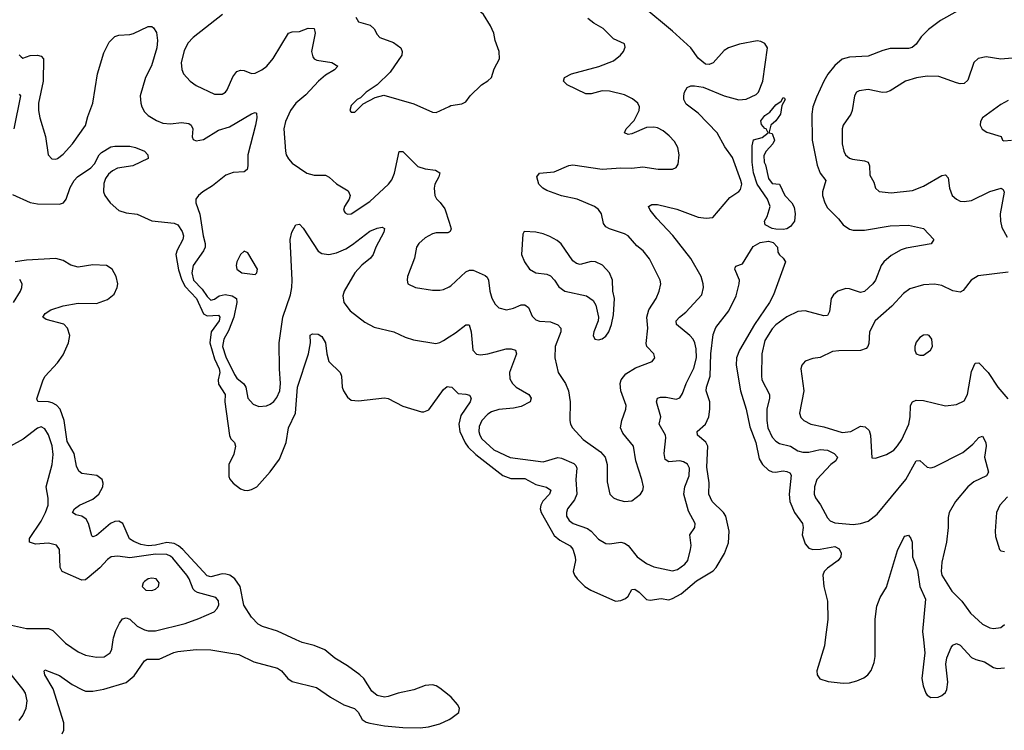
# Model space of a CAD drawing. Header units: inches. Extents: x 1682530 to 1839546, y 640742 to 791647.
# Tile 537 of 656: x 1797674 to 1803008, y 649509 to 653363. Entities that reach past the tile are written whole.
import ezdxf

# ---------------------------------------------------------------- set-up
doc = ezdxf.new("R2010")
doc.units = ezdxf.units.IN
doc.header["$MEASUREMENT"] = 0
for name, color, linetype in [('B7694', 7, 'Continuous'), ('B7695', 7, 'Continuous'), ('B8604', 7, 'Continuous'), ('B8605', 7, 'Continuous')]:
    doc.layers.add(name, color=color, linetype=linetype)

msp = doc.modelspace()

# ---------------------------------------------------------------- linework, layer by layer
at = {"layer": 'B7694', "color": 5}
for points, elevation in [([(1797903.6, 650000), (1797921.9, 649981.9), (1797990, 649934.2), (1798030, 649917.8), (1798090, 649905.6), (1798131.3, 649908.7), (1798163, 649930), (1798173.3, 649950), (1798180.8, 650000)], 440), ([(1800000, 649699.1), (1799950, 649737.9), (1799930, 649750.7), (1799910, 649756.8), (1799870, 649752.1), (1799810, 649728.7), (1799724.9, 649710), (1799670, 649692.3), (1799649.8, 649689.8), (1799610, 649698.3), (1799581.4, 649721.4), (1799537.4, 649790), (1799517.2, 649810), (1799450, 649859.8), (1799381.4, 649901.4), (1799326.2, 649946.2), (1799270, 649969.8), (1799204.7, 649984.7), (1799172.2, 650000)], 420), ([(1797903.6, 649490), (1797913.7, 649510), (1797913.6, 649550), (1797854.3, 649734.3), (1797809.8, 649810), (1797806, 649830), (1797810, 649837.3), (1797890, 649806.9), (1797957.5, 649757.5), (1798010, 649730.2), (1798030, 649722.4), (1798070, 649722.2), (1798130, 649733.2), (1798251.1, 649768.9), (1798294.3, 649805.7), (1798350, 649886.4), (1798364.8, 649895.2), (1798430, 649895.3), (1798508.4, 649931.6), (1798530, 649935.9), (1798630, 649948.2), (1798710, 649945.8), (1798860.5, 649920.5), (1798941.6, 649881.6), (1799070, 649845.6), (1799091.3, 649831.3), (1799126.9, 649790), (1799150, 649774.2), (1799281.4, 649741.4), (1799356.9, 649690), (1799430, 649647.6), (1799487.4, 649627.4), (1799507.5, 649607.5), (1799530, 649567.2), (1799550, 649553.7), (1799570, 649547.6), (1799650, 649532.9), (1799750, 649524.7), (1799842.6, 649522.6), (1799887.8, 649527.8), (1799950, 649545), (1800000, 649568.3)], 420), ([(1797670, 649563.1), (1797690.6, 649589.4), (1797708.6, 649630), (1797714.8, 649670), (1797705.1, 649710), (1797693.1, 649730), (1797612.4, 649830)], 440)]:
    msp.add_lwpolyline(points, dxfattribs=dict(at, elevation=elevation))
at = {"layer": 'B7695', "color": 5}
for points, elevation in [([(1798772.8, 653390), (1798614.1, 653265.9), (1798585.4, 653234.6), (1798565.4, 653194.6), (1798549.4, 653130), (1798551.8, 653091.8), (1798561.8, 653070), (1798597.3, 653030), (1798630, 653005), (1798730, 652959.7), (1798770, 652958.6), (1798789.6, 652970), (1798798, 652982), (1798827.8, 653052.2), (1798850, 653081.2), (1798870, 653089.3), (1798890, 653087.3), (1798930, 653071.3), (1798950, 653072.2), (1798986.3, 653090), (1799012, 653110), (1799047.1, 653152.9), (1799130, 653288.8), (1799150, 653296.5), (1799190, 653299.2), (1799236.2, 653316.2), (1799270, 653314.9), (1799273.8, 653290), (1799255, 653190), (1799261.3, 653161.3), (1799268.9, 653150), (1799283.3, 653143.3), (1799364, 653130), (1799397.1, 653110), (1799378.7, 653090), (1799330, 653061.8), (1799293, 653030), (1799224.8, 652955.2), (1799170.2, 652910), (1799141.8, 652870), (1799113.8, 652810), (1799104.1, 652770), (1799113.8, 652650), (1799118.3, 652630), (1799130, 652608), (1799150, 652585.3), (1799230, 652530.3), (1799270, 652520.3), (1799330, 652519.7), (1799350, 652507.9), (1799390, 652472.3), (1799453.8, 652433.8), (1799463.7, 652410), (1799459.5, 652390), (1799433, 652350), (1799428.2, 652330), (1799436.3, 652316.3), (1799450, 652308), (1799470, 652310.6), (1799570, 652376.9), (1799671.7, 652470), (1799690, 652494.9), (1799704.9, 652530), (1799730, 652647.7), (1799750, 652647.4), (1799830, 652567.5), (1799870, 652553.1), (1799926, 652546), (1799950, 652533), (1799944.6, 652510), (1799923.2, 652470), (1799919.6, 652450), (1799922.6, 652410), (1799931.5, 652391.5), (1799952.1, 652372.1), (1799976.5, 652336.5), (1800000, 652264.9)], 460), ([(1799495.5, 653375.5), (1799510, 653350.4), (1799572.3, 653332.3), (1799593.7, 653313.7), (1799610, 653283), (1799625.7, 653265.7), (1799699.8, 653239.8), (1799738.3, 653210), (1799746.5, 653190), (1799744.6, 653170), (1799681.2, 653078.8), (1799610, 653009.2), (1799551.3, 652970), (1799521, 652939), (1799502, 652930), (1799470, 652898), (1799462, 652870), (1799470, 652862), (1799490, 652862), (1799534, 652906), (1799599.5, 652940.5), (1799647, 652953), (1799810, 652905.7), (1799910, 652860.7), (1799930, 652858.8), (1800000, 652892.5)], 480), ([(1797671.6, 653171.6), (1797681.1, 653161.1), (1797690, 653154.4), (1797731.3, 653168.7), (1797770, 653170.7), (1797790, 653165), (1797802.3, 653150), (1797800.4, 653030), (1797774.8, 652910), (1797775.3, 652870), (1797782, 652830), (1797814.2, 652730), (1797828.7, 652630), (1797847.8, 652607.8), (1797870, 652606.3), (1797879.3, 652610), (1797910, 652633.4), (1797959.7, 652690), (1798030, 652788.2), (1798042.7, 652837.3), (1798070, 652910.6), (1798095.2, 653070), (1798130, 653183.8), (1798158.5, 653241.5), (1798190, 653271.8), (1798210, 653278.9), (1798270, 653282.3), (1798290, 653287.4), (1798370, 653326.3), (1798390, 653326.4), (1798399.1, 653319.1), (1798414.1, 653294.1), (1798420.2, 653250), (1798416.4, 653210), (1798387, 653113), (1798354.7, 653050), (1798326.7, 652950), (1798329.2, 652910), (1798335.6, 652890), (1798350, 652863.8), (1798370, 652843.1), (1798415.3, 652815.3), (1798450, 652801.3), (1798490, 652797.6), (1798550, 652804.7), (1798590, 652799.6), (1798603.1, 652790), (1798611.7, 652770), (1798608.4, 652728.4), (1798613.4, 652713.4), (1798630, 652706), (1798670, 652712.2), (1798750, 652763.1), (1798810, 652781.3), (1798930, 652851.8), (1798950, 652859.1), (1798956.1, 652856.1), (1798958.9, 652830), (1798952.1, 652790), (1798909, 652630), (1798910.3, 652570), (1798906, 652550), (1798890, 652538), (1798830, 652534.5), (1798790, 652519.2), (1798718.5, 652461.5), (1798666, 652430), (1798642.6, 652410), (1798628.7, 652390), (1798627.6, 652370), (1798648.8, 652308.8), (1798667.9, 652190), (1798679, 652150), (1798679, 652130), (1798670.2, 652110), (1798613.8, 652030), (1798606.7, 651990), (1798616.1, 651950), (1798662, 651902), (1798690, 651861), (1798710, 651842.7), (1798730, 651847.6), (1798753.8, 651866.2), (1798786.9, 651873.1), (1798825.7, 651865.7), (1798847.9, 651850), (1798850.1, 651829.9), (1798833.6, 651750), (1798805.3, 651674.7), (1798779.8, 651630), (1798772.5, 651590), (1798790, 651534.3), (1798838.1, 651438.1), (1798850, 651419.5), (1798888.6, 651388.6), (1798898.2, 651370), (1798910.3, 651310), (1798938.5, 651278.5), (1798970, 651265.3), (1799010, 651268.9), (1799030, 651277.4), (1799050, 651292), (1799066.8, 651313.2), (1799082.3, 651350), (1799086.6, 651390), (1799081.2, 651470), (1799080.3, 651610), (1799099.5, 651750), (1799140.2, 651870), (1799147.8, 651910), (1799149.9, 651950.1), (1799139.7, 652170), (1799148, 652210), (1799170, 652250.8), (1799190, 652254), (1799210, 652231.8), (1799290, 652108), (1799310, 652095), (1799349.3, 652089.3), (1799390, 652099), (1799439.9, 652120.1), (1799477.2, 652142.8), (1799570, 652215.2), (1799610, 652232.6), (1799637, 652237), (1799650.4, 652230.4), (1799646.4, 652210), (1799604, 652130), (1799587.9, 652090), (1799573.8, 652070), (1799527.5, 652032.5), (1799489.1, 651990.9), (1799431.4, 651890), (1799425.3, 651865.3), (1799429.4, 651829.4), (1799464.1, 651784.1), (1799543, 651723), (1799594.7, 651694.7), (1799701, 651670), (1799761.8, 651641.8), (1799807.1, 651627.1), (1799927.7, 651607.7), (1799950, 651612.6), (1799970, 651623.5), (1800000, 651642.5)], 440), ([(1797670, 652959.5), (1797677.8, 652950), (1797642.2, 652770)], 420), ([(1797634.3, 652414.3), (1797730, 652371.9), (1797770, 652364.5), (1797890, 652362.9), (1797910.4, 652369.6), (1797925.3, 652390), (1797946.5, 652453.5), (1797968.4, 652491.6), (1797987.3, 652510), (1798060, 652560), (1798078.4, 652581.6), (1798104.2, 652630), (1798117.5, 652642.5), (1798167.2, 652672.8), (1798190, 652677.3), (1798270, 652677.3), (1798301, 652670), (1798350.4, 652650), (1798367.3, 652630), (1798370.4, 652609.6), (1798286.8, 652570), (1798203.2, 652556.8), (1798177, 652543), (1798155.4, 652524.6), (1798139.3, 652500.7), (1798130, 652475.1), (1798127.8, 652430), (1798134.7, 652410), (1798163.5, 652370), (1798210, 652328.3), (1798250, 652315.7), (1798310, 652307.6), (1798390, 652271.2), (1798510, 652259.1), (1798530.1, 652250.1), (1798554.3, 652214.3), (1798560.8, 652190), (1798557.5, 652170), (1798526.4, 652113.6), (1798519, 652090), (1798533.3, 652006.7), (1798552.8, 651950), (1798570, 651916.5), (1798631.5, 651851.5), (1798670, 651768.6), (1798690, 651756.4), (1798750, 651761.4), (1798757.5, 651750), (1798754.6, 651730), (1798711.6, 651670), (1798703.8, 651610), (1798730, 651523.8), (1798754.4, 651470), (1798757.9, 651450), (1798749.8, 651409.8), (1798750, 651385.9), (1798787, 651330), (1798784.6, 651290), (1798810, 651107.4), (1798817.6, 651090), (1798836.8, 651070), (1798842.5, 651050), (1798833.1, 651006.9), (1798807.6, 650950), (1798806.2, 650886.2), (1798811.8, 650871.8), (1798830, 650850.3), (1798870, 650819.5), (1798890, 650811.6), (1798910, 650810.3), (1798930, 650814.7), (1798958.3, 650830), (1799030, 650910.3), (1799081.1, 650978.9), (1799117.5, 651070), (1799130.9, 651150), (1799168.4, 651230), (1799179.7, 651370), (1799238.4, 651550), (1799248.5, 651610), (1799248.2, 651651.8), (1799260.5, 651659.5), (1799290, 651657.8), (1799310, 651644.2), (1799330, 651610.4), (1799338, 651550), (1799349.2, 651509.2), (1799410.4, 651450), (1799417.1, 651430), (1799420.4, 651370), (1799428.4, 651350), (1799450, 651315.5), (1799470, 651300.5), (1799510, 651296.5), (1799650, 651312.9), (1799670, 651309.2), (1799750, 651266.7), (1799850, 651236.5), (1799863.1, 651236.9), (1799890, 651246.7), (1799970, 651358), (1799990, 651374.2), (1800000, 651372.6)], 420), ([(1800000, 652211.1), (1799992.8, 652207.2), (1799930, 652206.2), (1799910, 652200.9), (1799870, 652179.7), (1799836.5, 652150), (1799824.2, 652130), (1799813.1, 652070), (1799775.3, 651970), (1799772.4, 651950), (1799776.3, 651930), (1799818, 651910), (1799910, 651896.1), (1799950, 651895.6), (1799970, 651900.3), (1800000, 651914.7)], 460), ([(1799172.2, 650000), (1799070, 650047.8), (1798990, 650071.7), (1798965.1, 650085.1), (1798930, 650123.5), (1798888.9, 650188.9), (1798867.7, 650290), (1798839.9, 650330), (1798812.3, 650350), (1798790, 650356.6), (1798770, 650357.2), (1798710, 650341.3), (1798690, 650346.7), (1798557.9, 650490), (1798533.7, 650510), (1798510, 650521.8), (1798470, 650527.3), (1798410, 650512.9), (1798370.4, 650510.4), (1798330, 650516.1), (1798292.5, 650532.5), (1798268.6, 650548.6), (1798231.7, 650630), (1798210, 650642.9), (1798190, 650641), (1798165.5, 650630), (1798090, 650566.4), (1798070, 650558.7), (1798064.2, 650564.2), (1798046.3, 650630), (1798034, 650654), (1798010, 650669.8), (1797978, 650678), (1797960.5, 650690), (1797969.9, 650710.1), (1797998.5, 650730), (1798070, 650762.8), (1798102, 650790), (1798124.1, 650830), (1798126.6, 650850), (1798121, 650870), (1798091.9, 650891.9), (1798010, 650901.6), (1797994.2, 650914.2), (1797981.9, 650941.9), (1797968.7, 651010), (1797930, 651074.7), (1797915.3, 651190), (1797893.3, 651250), (1797872.5, 651272.5), (1797850, 651285.2), (1797829.1, 651290.9), (1797772.3, 651292.3), (1797766, 651306), (1797800.3, 651410), (1797810.8, 651430), (1797878.5, 651501.5), (1797910, 651545.5), (1797938.1, 651610), (1797945, 651650), (1797933.2, 651690), (1797912.4, 651712.4), (1797817.4, 651737.4), (1797798.7, 651750), (1797811.1, 651770), (1797843, 651790), (1797910, 651812), (1797990, 651825.9), (1798090, 651824.2), (1798150, 651844.9), (1798184.8, 651875.2), (1798202.4, 651910), (1798205.3, 651930), (1798195.6, 651970), (1798174.7, 652010), (1798144.5, 652030), (1798070, 652033.5), (1797990, 652020.1), (1797950, 652032.5), (1797910, 652057.4), (1797870, 652067.9), (1797710, 652058.6), (1797650, 652049.7)], 420), ([(1797639.3, 651830), (1797677.2, 651890), (1797684.4, 651910), (1797686.6, 651930), (1797673.6, 651953.6)], 440), ([(1798180.8, 650000), (1798182.3, 650010), (1798195.4, 650050), (1798213.6, 650090), (1798230, 650113.5), (1798250, 650120.2), (1798270, 650112), (1798310, 650075), (1798350, 650054.6), (1798370, 650048.7), (1798410, 650048), (1798570, 650087.8), (1798644.7, 650115.3), (1798728.1, 650151.9), (1798744.4, 650170), (1798752.4, 650190), (1798751.2, 650211.2), (1798736.9, 650230), (1798636.8, 650256.8), (1798623.9, 650263.9), (1798614.4, 650274.4), (1798592.2, 650330), (1798578.7, 650350), (1798502.9, 650442.9), (1798490, 650454.6), (1798470, 650463.1), (1798410, 650465.3), (1798270, 650443.8), (1798205.8, 650454.2), (1798170, 650449.8), (1798150, 650436.5), (1798107.2, 650390), (1798050, 650341.6), (1798030, 650326.2), (1798010, 650323.7), (1797904.1, 650370), (1797892.5, 650392.5), (1797889.8, 650489.8), (1797873, 650513), (1797830, 650524.7), (1797759.1, 650519.1), (1797726.2, 650530), (1797727.1, 650550), (1797790, 650643.6), (1797813.5, 650690), (1797827.6, 650730), (1797828.2, 650768.2), (1797817.7, 650830), (1797849.9, 650950.1), (1797854.4, 651005.6), (1797850, 651051.6), (1797830, 651112.1), (1797810, 651143.9), (1797790, 651154.5), (1797770, 651147.2), (1797692.5, 651087.5), (1797623.9, 651050)], 440), ([(1797408.7, 650000), (1797416.5, 650090), (1797405.7, 650210), (1797410, 650230.5), (1797430, 650233.1), (1797470, 650208.9), (1797536.7, 650136.7), (1797568.7, 650108.7), (1797593.7, 650093.7), (1797630, 650079.3), (1797710, 650061.1), (1797830, 650061.5), (1797852.9, 650050), (1797903.6, 650000)], 440)]:
    msp.add_lwpolyline(points, dxfattribs=dict(at, elevation=elevation))
at = {"layer": 'B7695', "color": 5, "elevation": 460}
for points in [[(1798890, 652108), (1798870, 652089), (1798850.6, 652050), (1798846.7, 652030), (1798850.7, 652010), (1798878, 651990), (1798950, 651980.7), (1798959.3, 651990), (1798962, 652010), (1798910, 652098)], [(1798390, 650334.3), (1798370, 650331.1), (1798350, 650316.2), (1798343, 650310), (1798337.3, 650290), (1798358, 650270), (1798390, 650267.4), (1798410, 650275.5), (1798426.6, 650290), (1798429.4, 650310), (1798412.7, 650330)]]:
    msp.add_lwpolyline(points, close=True, dxfattribs=at)
at = {"layer": 'B8604', "color": 5, "elevation": 420}
for points in [[(1802037.8, 650000), (1802033.3, 649966.7), (1801991.7, 649831.7), (1801993.7, 649810), (1802009.2, 649789.2), (1802053.8, 649773.8), (1802134.8, 649765.2), (1802170, 649766.5), (1802210, 649777.5), (1802246.4, 649793.6), (1802269.3, 649810.7), (1802286.9, 649833.1), (1802303.1, 649876.9), (1802308.3, 649910), (1802308.4, 650000)], [(1802570.6, 650000), (1802577.8, 649930), (1802561.8, 649790), (1802568, 649750), (1802583.2, 649710), (1802590, 649700.3), (1802610, 649688.2), (1802650, 649689.3), (1802670, 649698.2), (1802690, 649715.3), (1802696.8, 649730), (1802702.5, 649770), (1802692, 649868), (1802696.8, 649903.2), (1802721.2, 649958.8), (1802730, 649971.2), (1802750, 649979.7), (1802770, 649971.1), (1802830, 649904.7), (1802853.4, 649893.4), (1802900.6, 649880.6), (1802950, 649850.2), (1802970, 649844.3), (1803010, 649848.5)], [(1800000, 649568.3), (1800010, 649572.9), (1800053.5, 649606.5), (1800056.3, 649630), (1800045.6, 649650), (1800011.8, 649690), (1800000, 649699.1)]]:
    msp.add_lwpolyline(points, dxfattribs=at)
at = {"layer": 'B8605', "color": 5}
for points, elevation in [([(1800000, 652892.5), (1800010, 652897.3), (1800070, 652906), (1800090, 652918), (1800114, 652950), (1800176, 653010), (1800209.7, 653030.3), (1800229.4, 653050), (1800244.2, 653095.8), (1800274, 653150), (1800271.6, 653190), (1800249.6, 653250), (1800242, 653290), (1800225.1, 653330), (1800185.8, 653390), (1800110, 653457.3), (1800003.7, 653523.7), (1800000, 653528.6)], 480), ([(1800000, 651642.5), (1800035.2, 651664.8), (1800090, 651708.1), (1800108.8, 651708.8), (1800120.5, 651670), (1800129.3, 651570), (1800149.5, 651549.5), (1800170, 651546), (1800210, 651550.2), (1800310, 651578.8), (1800337.3, 651577.3), (1800360.5, 651570), (1800365.5, 651550), (1800327, 651450), (1800330, 651414.8), (1800344, 651390), (1800364.2, 651370), (1800432, 651330), (1800444.2, 651310), (1800439.5, 651290), (1800390, 651265.8), (1800350, 651256), (1800268.9, 651248.9), (1800230, 651236.8), (1800210, 651223.7), (1800178.4, 651190), (1800163.8, 651156.2), (1800161.7, 651130), (1800166.4, 651110), (1800178.1, 651090), (1800241.7, 651030), (1800330.6, 650989.4), (1800510, 650964.8), (1800590, 650988.4), (1800610, 650984.7), (1800675.7, 650955.7), (1800686.1, 650946.1), (1800692.6, 650930), (1800686.9, 650870), (1800691.7, 650790), (1800680.2, 650759.8), (1800642, 650710), (1800635.4, 650690), (1800637.1, 650670), (1800650, 650647.1), (1800672.4, 650630), (1800750, 650604.3), (1800769.6, 650589.6), (1800810, 650545.3), (1800850, 650521.5), (1800870, 650520.3), (1800930, 650530.2), (1800950, 650524.9), (1800971, 650511), (1801018.7, 650450), (1801070, 650413.8), (1801110, 650395.5), (1801210, 650373.6), (1801238.5, 650381.5), (1801278, 650410), (1801293.3, 650430), (1801308.7, 650490), (1801310.8, 650510.8), (1801305.1, 650570), (1801331.1, 650610), (1801333.7, 650630), (1801297.1, 650697.1), (1801272.8, 650790), (1801276.8, 650830), (1801300.7, 650890), (1801303.1, 650930), (1801292.2, 650952.2), (1801270, 650966), (1801250, 650970.8), (1801190, 650965), (1801170, 650977), (1801165.2, 651010), (1801174.7, 651094.7), (1801172.4, 651110), (1801138.8, 651170), (1801148.2, 651210), (1801124.5, 651290), (1801129.9, 651310.1), (1801144.7, 651315.3), (1801176.2, 651316.2), (1801230, 651305.5), (1801250, 651312.7), (1801264.8, 651335.2), (1801284.6, 651390), (1801326.8, 651473.2), (1801339.9, 651530), (1801338.4, 651578.4), (1801332.1, 651610), (1801322.3, 651630), (1801305, 651650), (1801232.1, 651710), (1801230.9, 651730), (1801248.5, 651750), (1801283.1, 651776.9), (1801368.7, 651870), (1801378.8, 651910), (1801377.2, 651930), (1801366, 651970), (1801310, 652067.4), (1801212.1, 652192.1), (1801125, 652285), (1801089.6, 652330), (1801080.9, 652350), (1801099.1, 652360.9), (1801130, 652361.3), (1801234.5, 652334.5), (1801350, 652291.1), (1801393.5, 652286.5), (1801428.7, 652290), (1801520.8, 652399.2), (1801569.2, 652430.8), (1801578.5, 652441.5), (1801585.6, 652470), (1801581.4, 652490), (1801535.8, 652615.8), (1801493.4, 652673.4), (1801452.9, 652750), (1801350, 652856.5), (1801284.2, 652904.2), (1801271.9, 652930), (1801271.1, 652950), (1801275.7, 652970), (1801290, 652994.7), (1801310, 653003.2), (1801330, 653004.8), (1801376.3, 652996.3), (1801490, 652950.2), (1801570, 652928.4), (1801610, 652931.2), (1801663.4, 652956.6), (1801675.9, 652970), (1801700.6, 653030), (1801725.6, 653210), (1801710, 653233.6), (1801690, 653244.7), (1801670, 653248.4), (1801573, 653230), (1801514, 653210), (1801490, 653195.3), (1801430, 653128.3), (1801410, 653119.7), (1801390, 653122.2), (1801350, 653154), (1801310.3, 653210.3), (1801210, 653300.6), (1801050, 653433.6)], 440), ([(1802757.3, 653410), (1802662.5, 653357.5), (1802598.3, 653310), (1802558.7, 653270), (1802530, 653229.4), (1802509, 653211), (1802490, 653206.4), (1802390, 653205.6), (1802350, 653196.2), (1802270, 653165.6), (1802170, 653158.7), (1802130, 653147.8), (1802090, 653115), (1802053, 653067), (1802030.8, 653030), (1801990, 652942), (1801970.1, 652890), (1801964.8, 652850), (1801967.3, 652710), (1801994.1, 652574.1), (1802010.8, 652530.8), (1802041.8, 652490), (1802023.5, 652430), (1802023.8, 652410), (1802035.3, 652370), (1802050, 652342.4), (1802110, 652283.1), (1802135.6, 652250), (1802170, 652226.5), (1802190, 652222), (1802250, 652220.6), (1802390, 652245.4), (1802490, 652249.3), (1802570.3, 652230.3), (1802626.8, 652170), (1802611.8, 652148.2), (1802476.4, 652123.6), (1802450, 652114.2), (1802395.9, 652084.1), (1802355.6, 652050), (1802340.8, 652030), (1802310.2, 651950), (1802296.5, 651930), (1802250, 651888.3), (1802230, 651884), (1802170, 651903.9), (1802150, 651905.1), (1802106.4, 651890), (1802082.6, 651870), (1802069.4, 651850.6), (1802060.3, 651779.7), (1802050, 651759.5), (1802030, 651757.7), (1801930, 651784.6), (1801890, 651780.3), (1801830, 651751), (1801770, 651708.5), (1801750, 651686.2), (1801710, 651622.4), (1801695, 651550), (1801692.1, 651432.1), (1801695.2, 651410), (1801736.5, 651330), (1801735.9, 651310), (1801721.7, 651250), (1801721.3, 651190), (1801726.6, 651150), (1801750, 651098.9), (1801770, 651077.8), (1801790, 651065.4), (1801849.5, 651049.5), (1801890, 651025.2), (1801916.8, 651016.8), (1801950, 651017.2), (1802010, 651032.1), (1802050, 651028.5), (1802086.2, 651010), (1802105.3, 650990), (1802096, 650970), (1802068.1, 650950), (1801993.4, 650870), (1801979.7, 650830), (1801977.8, 650790), (1801984.6, 650770), (1802012.3, 650732.3), (1802050, 650661.3), (1802065.4, 650645.4), (1802090, 650635.2), (1802190, 650625.2), (1802230, 650630.3), (1802270, 650644.2), (1802319.3, 650680.7), (1802475.2, 650870), (1802530, 650970.4), (1802550, 650972.7), (1802590, 650936.5), (1802610, 650932.8), (1802630, 650937.6), (1802783.9, 651016.1), (1802838.4, 651061.6), (1802870, 651097), (1802890, 651103.8), (1802907.6, 651070), (1802909.1, 651050), (1802900.8, 650990), (1802922.3, 650910), (1802911.5, 650888.5), (1802843.2, 650856.8), (1802810, 650829.8), (1802744.1, 650750), (1802709, 650691), (1802703.5, 650663.5), (1802703.9, 650610), (1802695.5, 650530), (1802670, 650421.2), (1802666.3, 650370), (1802670.2, 650350), (1802724, 650264), (1802778.4, 650210), (1802824.3, 650144.3), (1802890, 650084.6), (1802930, 650065.7), (1802950, 650062), (1802990, 650066.7), (1803010, 650083)], 440), ([(1800000, 651914.7), (1800010, 651919.5), (1800090, 651995.2), (1800110, 652004.5), (1800130, 652005.2), (1800195.8, 651975.8), (1800206.6, 651966.6), (1800212.8, 651950), (1800220.6, 651890), (1800232.2, 651852.2), (1800250, 651819.5), (1800270, 651800.9), (1800310.3, 651790.3), (1800350, 651798.5), (1800390, 651816.2), (1800410, 651816.9), (1800430, 651801.3), (1800450, 651755.8), (1800470, 651736.1), (1800490, 651728.6), (1800550, 651724.1), (1800590, 651708.8), (1800605.3, 651690), (1800605.6, 651670), (1800574.7, 651590), (1800572.2, 651530), (1800591.5, 651450), (1800630.2, 651390), (1800646.5, 651350), (1800655.9, 651290), (1800654, 651190), (1800657.4, 651170), (1800668.9, 651150), (1800726.4, 651086.4), (1800819.6, 651019.6), (1800844.9, 650990), (1800856.5, 650950), (1800857, 650857), (1800870.5, 650790), (1800890.3, 650770.3), (1800910, 650760.3), (1800950, 650750.3), (1800990, 650754), (1801037.6, 650790), (1801049.6, 650810), (1801052.8, 650830), (1801044.2, 650870), (1801011.7, 650970), (1800999.7, 651050), (1800940.6, 651120.6), (1800928.4, 651150), (1800935.6, 651190), (1800958.2, 651250), (1800959.8, 651270), (1800931.5, 651350), (1800927.4, 651390), (1800932.5, 651410), (1800958.3, 651441.7), (1801010, 651475.6), (1801100.9, 651510), (1801115.1, 651530), (1801109.4, 651550), (1801071.3, 651590), (1801067.5, 651607.5), (1801077.8, 651690), (1801072.2, 651750), (1801082.7, 651790), (1801122.2, 651850), (1801138.9, 651890), (1801147.8, 651930), (1801144, 651950), (1801085.1, 652065.1), (1801051, 652110), (1801017.3, 652137.3), (1800969.8, 652189.8), (1800950, 652202.2), (1800870, 652228.4), (1800850, 652239.7), (1800837.2, 652257.2), (1800825.3, 652310), (1800810, 652333.1), (1800788, 652350), (1800694.5, 652390), (1800610, 652406.8), (1800530, 652437.2), (1800507.8, 652450), (1800486.9, 652470), (1800475.1, 652510), (1800489.8, 652530.2), (1800570, 652537.1), (1800648.4, 652571.6), (1800670, 652575.4), (1800830, 652551.5), (1800930, 652558.9), (1800990, 652557.3), (1801050, 652565.3), (1801132.7, 652552.7), (1801210, 652552.4), (1801230, 652560.7), (1801240.5, 652579.5), (1801247.1, 652630), (1801239.1, 652670), (1801222, 652702), (1801192.9, 652732.9), (1801160.6, 652760.6), (1801130, 652776.9), (1801110, 652780.5), (1801070, 652777.4), (1800990, 652742.9), (1800970, 652739.3), (1800950, 652749), (1800959.3, 652770), (1801003.3, 652816.7), (1801029.7, 652870), (1801031.2, 652890), (1801022, 652910), (1800994.4, 652934.4), (1800950, 652955.9), (1800870, 652975.9), (1800830, 652976.2), (1800770, 652959.8), (1800740.3, 652960.3), (1800639.3, 653010), (1800619.3, 653030), (1800626, 653050), (1800663.7, 653070), (1800810.6, 653109.4), (1800890, 653139.2), (1800929.7, 653170), (1800944.2, 653190), (1800953.7, 653213.7), (1800950.9, 653230.9), (1800890, 653259.7), (1800835.1, 653315.1), (1800784.1, 653344.1), (1800751.5, 653370)], 460), ([(1803050, 653153.3), (1802990, 653148.2), (1802910, 653160.4), (1802867.1, 653152.9), (1802843.1, 653130), (1802810, 653035.1), (1802790, 653016.4), (1802770, 653015), (1802750, 653019.8), (1802653.8, 653053.8), (1802590, 653055.8), (1802531.9, 653048.1), (1802473.4, 653030), (1802390, 652977.7), (1802370, 652969.7), (1802348.6, 652968.6), (1802270, 652984.4), (1802222.2, 652977.8), (1802208.2, 652970), (1802195.8, 652950), (1802184.6, 652870), (1802177.4, 652850), (1802135.6, 652790), (1802129.1, 652770), (1802129.3, 652690), (1802138, 652650), (1802147.8, 652630), (1802170, 652611.6), (1802185.7, 652605.7), (1802250, 652597.6), (1802270.2, 652590.2), (1802277.3, 652570), (1802279.9, 652519.9), (1802302.2, 652482.2), (1802310.3, 652450), (1802330.2, 652430.2), (1802395.5, 652424.5), (1802510, 652437.2), (1802570, 652460.2), (1802670, 652518.6), (1802690, 652522), (1802704.9, 652504.9), (1802711.3, 652450), (1802726.5, 652410), (1802748.7, 652388.7), (1802770, 652379.1), (1802790, 652376.2), (1802830, 652382.9), (1802930, 652430.2), (1802991, 652450), (1803001.6, 652441.6), (1803006.6, 652426.6), (1802985.8, 652310), (1802987.1, 652270), (1802995.6, 652235.6), (1803023.6, 652183.6)], 460), ([(1803030, 652924.2), (1802990, 652903), (1802890, 652831.3), (1802878.4, 652810), (1802877.1, 652790), (1802888.5, 652768.5), (1802913.5, 652753.5), (1802992, 652730), (1802998, 652710), (1803006, 652706), (1803048, 652710)], 480), ([(1800000, 652264.9), (1800012.1, 652227.9), (1800005.8, 652214.2), (1800000, 652211.1)], 460), ([(1800000, 651372.6), (1800015.8, 651370), (1800050, 651335.3), (1800090, 651332.9), (1800110, 651326), (1800119, 651310), (1800114.5, 651290), (1800063.7, 651216.3), (1800053.2, 651170), (1800057.9, 651130), (1800087.5, 651067.5), (1800104, 651044), (1800145.2, 651005.2), (1800291.3, 650891.3), (1800334.6, 650874.6), (1800410, 650874.6), (1800470, 650842), (1800528.5, 650828.5), (1800552, 650812), (1800544.4, 650790), (1800508.2, 650751.8), (1800497, 650730), (1800494.4, 650710), (1800498.3, 650690), (1800570, 650566.4), (1800600.2, 650540.2), (1800655.9, 650510), (1800670, 650491.5), (1800684.1, 650450), (1800685.4, 650430), (1800672.1, 650370), (1800678.9, 650350), (1800693.5, 650330), (1800734.8, 650290), (1800767.2, 650270), (1800901, 650210), (1800930, 650212.9), (1800955.9, 650224.1), (1800970, 650236.5), (1800990, 650272.4), (1801005.9, 650274.1), (1801030, 650258.2), (1801070, 650219.3), (1801090, 650215.5), (1801150, 650224.2), (1801190, 650217.6), (1801210, 650223.6), (1801257.3, 650250), (1801339.7, 650320.3), (1801430, 650374.2), (1801447.1, 650392.9), (1801491.9, 650468.1), (1801514.4, 650525.6), (1801516.8, 650590), (1801499.6, 650670), (1801487.5, 650690), (1801424.9, 650750), (1801407.9, 650790), (1801409.4, 650850.6), (1801396.6, 650936.6), (1801402.4, 651050), (1801391.2, 651071.2), (1801345.1, 651110), (1801344.7, 651130), (1801390, 651169.1), (1801407.7, 651210), (1801413.7, 651250), (1801412.2, 651290), (1801393.6, 651350), (1801394.6, 651370), (1801414.8, 651430), (1801417.7, 651550), (1801430, 651654.8), (1801446.1, 651693.9), (1801516.2, 651783.8), (1801554.8, 651865.2), (1801571.6, 651930), (1801572.7, 651950), (1801548.6, 652010), (1801550, 652018), (1801553.8, 652026.2), (1801590, 652038.3), (1801647.1, 652132.9), (1801686.2, 652153.8), (1801730, 652161), (1801755.1, 652155.1), (1801779.6, 652130), (1801781.8, 652101.8), (1801790, 652087.7), (1801810.7, 652070), (1801822, 652050), (1801757.4, 651870), (1801735.3, 651830), (1801654.9, 651710), (1801573.9, 651570), (1801558, 651530), (1801555.4, 651490), (1801579.6, 651350), (1801610.5, 651250.5), (1801630, 651155.5), (1801661.7, 651070), (1801680.9, 650980.9), (1801698.6, 650950), (1801730, 650920.2), (1801750, 650910.9), (1801769.4, 650909.4), (1801810, 650916.6), (1801830, 650913.5), (1801845.4, 650905.4), (1801853.5, 650893.5), (1801842.7, 650790), (1801845.8, 650750), (1801871.5, 650690), (1801915, 650630), (1801918.5, 650610), (1801913.8, 650570), (1801930, 650520.5), (1801950, 650497), (1801970, 650489), (1802010, 650491.4), (1802090, 650505.5), (1802114.2, 650494.2), (1802124.8, 650470), (1802122.7, 650450), (1802109, 650431), (1802050, 650389.1), (1802031.6, 650370), (1802025.8, 650350), (1802031.2, 650290), (1802051.2, 650210), (1802052.8, 650110), (1802037.8, 650000)], 420), ([(1803030, 651993.8), (1802866.6, 651973.4), (1802829.3, 651950.7), (1802785.5, 651894.5), (1802770, 651885.1), (1802730, 651892.8), (1802670, 651921.2), (1802630, 651927.7), (1802570, 651924.2), (1802496.9, 651903.1), (1802461.2, 651878.8), (1802398, 651810), (1802307.9, 651730), (1802278, 651670), (1802273.5, 651606.5), (1802269, 651590), (1802259.4, 651580.6), (1802230, 651569.2), (1802112, 651568), (1802077.3, 651562.7), (1802010, 651531.1), (1801970, 651524.7), (1801930, 651511.2), (1801910.4, 651490), (1801905.3, 651470), (1801922.2, 651350), (1801898.6, 651230), (1801905.9, 651205.9), (1801922, 651190), (1801960.5, 651170), (1802030, 651155.4), (1802130, 651124.2), (1802177, 651130), (1802230, 651158), (1802254.9, 651154.9), (1802275.9, 651135.9), (1802283.8, 651110), (1802290, 650986.8), (1802310, 650985.5), (1802370, 651004.2), (1802410, 651028.9), (1802430, 651051.8), (1802453.1, 651086.9), (1802491.4, 651170), (1802498.6, 651210), (1802499.8, 651270), (1802510, 651290.3), (1802530, 651299.1), (1802570, 651297.8), (1802690, 651268.8), (1802750, 651276.5), (1802790, 651296.4), (1802808.6, 651330), (1802830, 651454.8), (1802850, 651500.4), (1802870, 651502.4), (1802920.8, 651450), (1802974, 651370), (1803027.2, 651307.2)], 460), ([(1803025.3, 650774.7), (1802984.9, 650730), (1802965.7, 650690), (1802958.7, 650590), (1802961.1, 650561.1), (1802982, 650490), (1802990, 650482), (1803010, 650479.3)], 460), ([(1802308.4, 650000), (1802308.6, 650111.4), (1802317.7, 650182.3), (1802336.4, 650230), (1802370, 650285.5), (1802430, 650483.8), (1802464.6, 650555.4), (1802470, 650562), (1802490, 650566.8), (1802502, 650550), (1802508.2, 650530), (1802510.2, 650450.2), (1802537.5, 650377.5), (1802550.1, 650290.1), (1802581.4, 650221.4), (1802565.9, 650045.9), (1802570.6, 650000)], 420)]:
    msp.add_lwpolyline(points, dxfattribs=dict(at, elevation=elevation))
for points, elevation in [([(1801810, 652225.2), (1801770, 652227), (1801750, 652231.2), (1801712.3, 652250), (1801709.6, 652270), (1801723.8, 652296.2), (1801738.9, 652350), (1801724.6, 652390), (1801669, 652470), (1801650, 652532.3), (1801641.4, 652590), (1801642, 652678), (1801648.6, 652711.4), (1801695.6, 652724.4), (1801728.7, 652750), (1801718, 652770), (1801710, 652773.2), (1801693.6, 652793.6), (1801690, 652814), (1801710, 652842.4), (1801738.2, 652861.8), (1801770, 652901.6), (1801799.3, 652920.7), (1801810, 652941), (1801818, 652938), (1801821, 652930), (1801802.5, 652897.5), (1801796.5, 652850), (1801770, 652815.1), (1801742.8, 652790), (1801734, 652754), (1801734, 652750), (1801750, 652746), (1801764, 652710), (1801754.8, 652690), (1801717.3, 652650), (1801705.5, 652625.5), (1801706.8, 652590), (1801714.8, 652574.8), (1801730, 652501), (1801750, 652474.8), (1801790, 652471.3), (1801819.3, 652410), (1801857, 652370), (1801870, 652346), (1801875.8, 652310), (1801870.7, 652270), (1801850, 652240.7), (1801830, 652229.1)], 420), ([(1800406, 652214), (1800399.6, 652200.4), (1800392.6, 652090), (1800409.3, 652049.3), (1800436.4, 652010), (1800470, 651990.3), (1800530, 651983.6), (1800550, 651973.1), (1800571, 651951), (1800594.3, 651914.3), (1800627.3, 651890), (1800745, 651865), (1800780.3, 651840.3), (1800794.9, 651814.9), (1800808.8, 651750), (1800808.5, 651730), (1800783.8, 651670), (1800781.6, 651650), (1800790, 651631), (1800810, 651626.4), (1800830, 651633), (1800850, 651646.4), (1800866, 651670), (1800879.7, 651710), (1800890, 651762), (1800895.6, 651850), (1800888, 651890), (1800885.1, 651950), (1800869.7, 651990), (1800831.2, 652031.2), (1800793.2, 652050), (1800770, 652050.8), (1800710, 652035.4), (1800690, 652040.5), (1800670, 652055.6), (1800607.6, 652147.6), (1800586.2, 652166.2), (1800546.8, 652186.8), (1800510, 652201.7), (1800470, 652211.3)], 480), ([(1802590, 651654.5), (1802570, 651652), (1802550, 651639.3), (1802530, 651614), (1802524, 651590), (1802522.8, 651570), (1802530.9, 651550.9), (1802550, 651542.8), (1802570, 651542.8), (1802608.7, 651570), (1802619.3, 651590), (1802616, 651630), (1802602, 651650)], 480)]:
    msp.add_lwpolyline(points, close=True, dxfattribs=dict(at, elevation=elevation))

doc.saveas('drawing.dxf')
